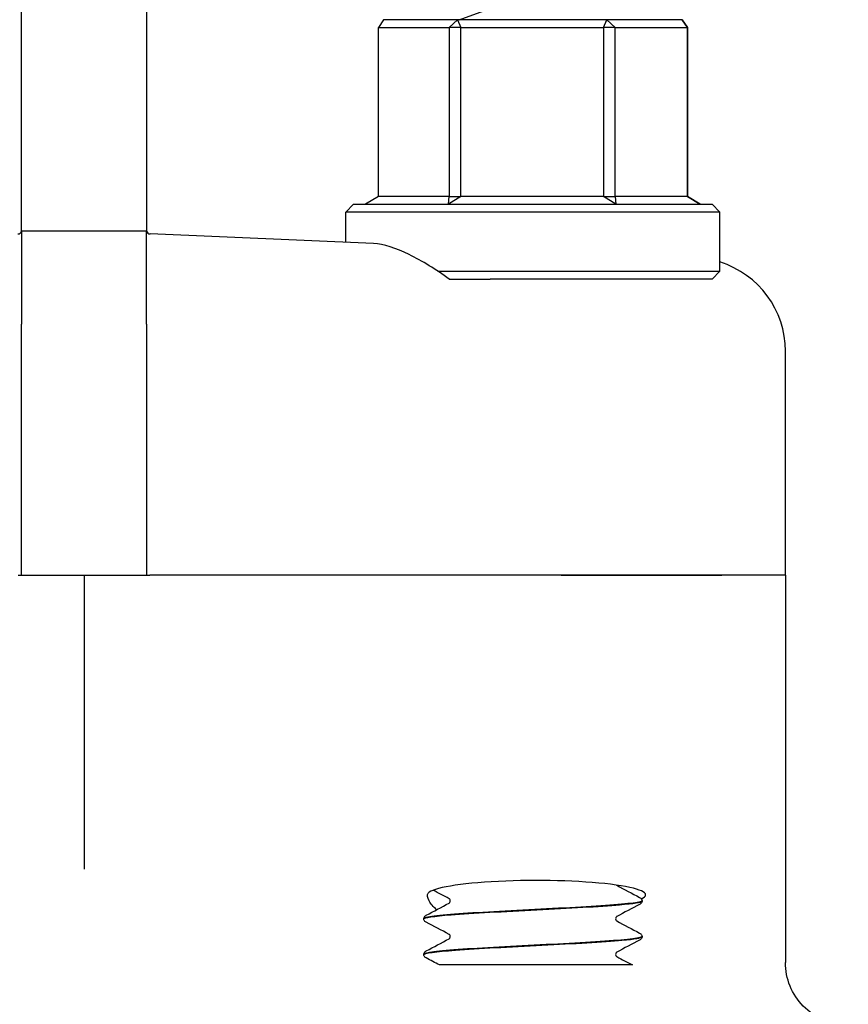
# Model space of a CAD drawing. Header units: inches. Extents: x 24 to 1128, y -94 to 748.
# Tile 382 of 546: x 709.47 to 711.13, y 259.08 to 261.05. Entities that reach past the tile are written whole.
import ezdxf

# ---------------------------------------------------------------- set-up
doc = ezdxf.new("R2010")
doc.units = ezdxf.units.IN
doc.header["$LTSCALE"] = 32
doc.header["$MEASUREMENT"] = 0
doc.layers.add('Visible (ANSI)', color=7, linetype='Continuous', lineweight=30)

msp = doc.modelspace()

# ---------------------------------------------------------------- linework, layer by layer
at = {"layer": 'Visible (ANSI)'}
for p, q in [((709.47033, 260.87811), (709.47033, 261.30533)), ((709.72033, 261.30533), (709.72033, 260.87811)), ((710.34725, 261.05162), (710.76301, 261.20295)), ((710.19583, 261.05162), (710.18553, 261.036)), ((710.34426, 261.05162), (710.19583, 261.05162)), ((710.32741, 261.036), (710.34426, 261.05162)), ((710.34426, 261.05162), (710.35078, 261.036)), ((710.64375, 261.05162), (710.34426, 261.05162)), ((710.63707, 261.036), (710.64375, 261.05162)), ((710.64375, 261.05162), (710.66058, 261.036)), ((710.79483, 261.05162), (710.64375, 261.05162)), ((710.80499, 261.036), (710.79483, 261.05162)), ((710.79483, 261.05162), (710.80512, 261.036)), ((710.18553, 260.69725), (710.18553, 261.036)), ((710.18553, 261.036), (710.32741, 261.036)), ((710.35078, 261.036), (710.32741, 261.036)), ((710.32741, 261.036), (710.32741, 260.69725)), ((710.35078, 260.69725), (710.35078, 261.036)), ((710.35078, 261.036), (710.63707, 261.036)), ((710.66058, 261.036), (710.63707, 261.036)), ((710.63707, 261.036), (710.63707, 260.69725)), ((710.66058, 260.69725), (710.66058, 261.036)), ((710.66058, 261.036), (710.80499, 261.036)), ((710.80512, 261.036), (710.80499, 261.036)), ((710.80499, 261.036), (710.80499, 260.69725)), ((710.80512, 260.69725), (710.80512, 261.036)), ((709.47033, 260.63273), (709.47033, 260.87811)), ((709.72033, 260.87811), (709.72033, 260.63273)), ((710.18553, 260.69725), (710.15975, 260.68162)), ((710.32741, 260.69725), (710.18553, 260.69725)), ((710.32606, 260.68162), (710.32741, 260.69725)), ((710.35078, 260.69725), (710.32606, 260.68162)), ((710.32741, 260.69725), (710.35078, 260.69725)), ((710.63707, 260.69725), (710.35078, 260.69725)), ((710.66164, 260.68162), (710.63707, 260.69725)), ((710.63707, 260.69725), (710.66058, 260.69725)), ((710.66058, 260.69725), (710.66164, 260.68162)), ((710.80499, 260.69725), (710.66058, 260.69725)), ((710.80499, 260.69725), (710.80512, 260.69725)), ((710.83091, 260.68162), (710.80499, 260.69725)), ((710.80512, 260.69725), (710.83091, 260.68162)), ((710.13595, 260.68162), (710.12033, 260.666)), ((710.13595, 260.68162), (710.8547, 260.68162)), ((710.8547, 260.68162), (710.87033, 260.666)), ((710.87033, 260.666), (710.12033, 260.666)), ((710.12033, 260.60512), (710.12033, 260.666)), ((710.87033, 260.54725), (710.87033, 260.666)), ((709.47022, 260.62787), (709.47005, 260.62787)), ((709.72043, 260.62787), (709.47022, 260.62787)), ((709.47033, 260.62732), (709.47033, 260.44127)), ((709.72033, 260.44127), (709.72033, 260.62732)), ((709.72061, 260.62787), (709.72043, 260.62787)), ((710.17599, 260.60271), (709.7278, 260.62213)), ((710.30501, 260.54725), (710.87033, 260.54725)), ((710.32747, 260.53162), (710.40951, 260.53162)), ((710.8547, 260.53162), (710.40951, 260.53162)), ((710.8547, 260.53162), (710.87033, 260.54725)), ((709.47033, 259.93787), (709.47033, 260.44127)), ((709.72033, 260.44127), (709.72033, 259.93787)), ((711.00158, 259.93787), (711.00158, 260.38732)), ((709.46355, 259.93787), (709.47033, 259.93787)), ((709.47033, 259.93787), (709.72033, 259.93787)), ((709.59533, 259.93787), (709.59533, 259.47264)), ((709.72033, 259.93787), (709.72711, 259.93787)), ((710.55199, 259.93787), (709.72711, 259.93787)), ((710.55199, 259.93787), (709.72711, 259.93787)), ((710.87423, 259.93787), (710.55199, 259.93787)), ((710.55199, 259.93787), (710.87423, 259.93787)), ((711.00158, 259.93787), (710.87423, 259.93787)), ((711.00158, 259.93787), (710.87423, 259.93787)), ((711.00158, 259.93787), (711.00158, 259.1615)), ((709.59533, 259.47264), (709.59533, 259.34842)), ((710.71408, 259.28536), (710.71408, 259.2847)), ((710.27658, 259.24961), (710.27658, 259.24895)), ((710.71408, 259.21386), (710.71408, 259.2132)), ((710.27658, 259.17811), (710.27658, 259.17745)), ((710.37247, 259.15662), (710.30805, 259.15662)), ((710.44819, 259.15662), (710.37247, 259.15662)), ((710.53474, 259.15662), (710.44819, 259.15662)), ((710.69513, 259.15662), (710.53474, 259.15662))]:
    msp.add_line(p, q, dxfattribs=at)
for centre, start, end in [((709.46252, 260.62994), 272.48126, 344.67631), ((709.72814, 260.62994), 195.32369, 267.51874)]:
    msp.add_arc(centre, 0.00781, start, end, dxfattribs=at)
for centre, major_axis, ratio, start_param, end_param in [((710.81242, 260.38746), (-0.18898, 0.00819), 0.9912393, 3.18452, 4.4442004), ((710.50251, 259.29717), (0.21875, 0), 0.1316525, 6.0040853, 9.3138876)]:
    msp.add_ellipse(centre, major_axis=major_axis, ratio=ratio, start_param=start_param, end_param=end_param, dxfattribs=at)
for points in [[(709.47012, 260.62816), (709.47026, 260.62875), (709.47033, 260.63028), (709.47033, 260.63273)], [(709.72033, 260.63273), (709.72033, 260.63028), (709.7204, 260.62875), (709.72053, 260.62816)], [(709.47005, 260.62787), (709.47005, 260.62787), (709.47009, 260.62797), (709.47012, 260.62816)], [(709.47033, 260.62732), (709.47033, 260.6277), (709.47029, 260.62787), (709.47022, 260.62787)], [(709.72043, 260.62787), (709.72036, 260.62787), (709.72033, 260.62769), (709.72033, 260.62732)], [(709.72053, 260.62816), (709.72057, 260.62797), (709.72061, 260.62787), (709.72061, 260.62787)], [(710.32731, 259.28952), (710.31661, 259.29514), (710.3059, 259.30075), (710.29519, 259.30636)], [(710.66334, 259.31629), (710.67868, 259.30824), (710.69402, 259.3002), (710.70937, 259.29217)], [(710.28129, 259.25642), (710.29663, 259.26445), (710.31198, 259.27249), (710.32731, 259.28054)], [(710.70937, 259.27789), (710.69402, 259.26986), (710.67868, 259.26182), (710.66334, 259.25377)], [(710.32731, 259.21802), (710.31198, 259.22607), (710.29663, 259.23411), (710.28129, 259.24214)], [(710.66334, 259.24479), (710.67868, 259.23674), (710.69402, 259.2287), (710.70937, 259.22067)], [(710.28129, 259.18492), (710.29663, 259.19295), (710.31198, 259.20099), (710.32731, 259.20904)], [(710.70937, 259.20639), (710.69402, 259.19836), (710.67868, 259.19032), (710.66334, 259.18227)], [(710.30805, 259.15662), (710.29913, 259.1613), (710.29021, 259.16597), (710.28129, 259.17064)], [(710.66334, 259.17329), (710.67394, 259.16773), (710.68453, 259.16217), (710.69513, 259.15662)]]:
    msp.add_open_spline(points, degree=3, dxfattribs=at)
for points, knots in [([(710.32747, 260.53162), (710.30173, 260.55035), (710.27353, 260.56801), (710.2208, 260.59374), (710.19624, 260.60184), (710.17599, 260.60271)], [0.44734115, 0.44734115, 0.44734115, 0.44734115, 0.70623872, 0.70623872, 0.9622765, 0.9622765, 0.9622765, 0.9622765]), ([(710.66273, 259.31678), (710.66291, 259.3166), (710.66306, 259.31648), (710.66329, 259.31632), (710.66335, 259.31628), (710.66335, 259.31628)], [0.031449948, 0.031449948, 0.031449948, 0.031449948, 0.041633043, 0.041633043, 0.054614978, 0.054614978, 0.054614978, 0.054614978]), ([(710.30222, 259.26738), (710.29543, 259.27317), (710.29045, 259.27939), (710.28357, 259.29171), (710.28268, 259.2975), (710.2851, 259.30036)], [0.70379768, 0.70379768, 0.70379768, 0.70379768, 0.82602783, 0.82602783, 0.97703961, 0.97703961, 0.97703961, 0.97703961]), ([(710.32953, 259.28503), (710.32953, 259.28641), (710.32897, 259.28771), (710.32803, 259.28899), (710.32768, 259.28927), (710.32737, 259.2895), (710.32731, 259.28953), (710.32731, 259.28953)], [0, 0, 0, 0, 0.022828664, 0.022828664, 0.041633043, 0.041633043, 0.054614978, 0.054614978, 0.054614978, 0.054614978]), ([(710.70937, 259.29217), (710.71015, 259.29176), (710.711, 259.29126), (710.7124, 259.28982), (710.7129, 259.28918), (710.71372, 259.28752), (710.71403, 259.28647), (710.71408, 259.28539)], [0, 0, 0, 0, 0.028459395, 0.028459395, 0.043235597, 0.043235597, 0.058545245, 0.058545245, 0.058545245, 0.058545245]), ([(710.2767, 259.24892), (710.27685, 259.25167), (710.29628, 259.25442), (710.33122, 259.25717), (710.3738, 259.26052), (710.43857, 259.26387), (710.50293, 259.26722), (710.56726, 259.27057), (710.62992, 259.27391), (710.66904, 259.27726), (710.69799, 259.27974), (710.71364, 259.28222), (710.71388, 259.2847)], [8.1371759, 8.1371759, 8.1371759, 8.1371759, 8.8619138, 8.8619138, 8.8619138, 9.7450261, 9.7450261, 9.7450261, 10.627867, 10.627867, 10.627867, 11.2810852, 11.2810852, 11.2810852, 11.2810852]), ([(710.71387, 259.28539), (710.71399, 259.28447), (710.71201, 259.28355), (710.70782, 259.28264), (710.69263, 259.27931), (710.64876, 259.27598), (710.59132, 259.27266), (710.53398, 259.26934), (710.46421, 259.26602), (710.40597, 259.2627), (710.34783, 259.25939), (710.30226, 259.25607), (710.28488, 259.25276), (710.27938, 259.25171), (710.27673, 259.25066), (710.27682, 259.24961)], [-17.5665871, -17.5665871, -17.5665871, -17.5665871, -17.3244424, -17.3244424, -17.3244424, -16.4477493, -16.4477493, -16.4477493, -15.5726718, -15.5726718, -15.5726718, -14.6990684, -14.6990684, -14.6990684, -14.4226778, -14.4226778, -14.4226778, -14.4226778]), ([(710.32731, 259.28053), (710.32731, 259.28053), (710.32755, 259.28063), (710.32831, 259.28142), (710.32867, 259.28188), (710.3293, 259.28321), (710.32953, 259.28411), (710.32953, 259.28503)], [0.002645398, 0.002645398, 0.002645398, 0.002645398, 0.027589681, 0.027589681, 0.042171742, 0.042171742, 0.057287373, 0.057287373, 0.057287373, 0.057287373]), ([(710.71408, 259.28467), (710.71401, 259.28321), (710.71347, 259.28184), (710.71222, 259.27997), (710.71156, 259.27936), (710.7104, 259.27846), (710.70988, 259.27815), (710.70937, 259.27789)], [0, 0, 0, 0, 0.020588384, 0.020588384, 0.04017257, 0.04017257, 0.058516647, 0.058516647, 0.058516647, 0.058516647]), ([(710.27658, 259.24964), (710.27664, 259.2511), (710.27719, 259.25247), (710.27843, 259.25434), (710.2791, 259.25495), (710.28026, 259.25585), (710.28078, 259.25616), (710.28129, 259.25642)], [0, 0, 0, 0, 0.020588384, 0.020588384, 0.04017257, 0.04017257, 0.058516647, 0.058516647, 0.058516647, 0.058516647]), ([(710.28129, 259.24214), (710.2805, 259.24255), (710.27966, 259.24305), (710.27826, 259.2445), (710.27776, 259.24513), (710.27693, 259.24679), (710.27663, 259.24784), (710.27658, 259.24892)], [0, 0, 0, 0, 0.028459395, 0.028459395, 0.043235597, 0.043235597, 0.058545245, 0.058545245, 0.058545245, 0.058545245]), ([(710.66335, 259.25378), (710.66335, 259.25378), (710.66311, 259.25368), (710.66235, 259.25289), (710.66199, 259.25243), (710.66136, 259.2511), (710.66112, 259.2502), (710.66112, 259.24928)], [0.002645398, 0.002645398, 0.002645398, 0.002645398, 0.027589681, 0.027589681, 0.042171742, 0.042171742, 0.057287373, 0.057287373, 0.057287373, 0.057287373]), ([(710.66112, 259.24928), (710.66112, 259.2479), (710.66169, 259.2466), (710.66262, 259.24532), (710.66298, 259.24505), (710.66329, 259.24482), (710.66335, 259.24478), (710.66335, 259.24478)], [0, 0, 0, 0, 0.022828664, 0.022828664, 0.041633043, 0.041633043, 0.054614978, 0.054614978, 0.054614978, 0.054614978]), ([(710.27662, 259.17742), (710.2767, 259.1804), (710.2999, 259.18338), (710.34031, 259.18636), (710.38511, 259.18966), (710.45023, 259.19296), (710.51351, 259.19627), (710.57679, 259.19957), (710.63704, 259.20287), (710.67377, 259.20618), (710.69978, 259.20852), (710.71357, 259.21086), (710.71379, 259.2132)], [1.8539906, 1.8539906, 1.8539906, 1.8539906, 2.6394946, 2.6394946, 2.6394946, 3.5103246, 3.5103246, 3.5103246, 4.381086, 4.381086, 4.381086, 4.9978999, 4.9978999, 4.9978999, 4.9978999]), ([(710.71404, 259.21389), (710.71408, 259.21356), (710.71383, 259.21323), (710.71329, 259.2129), (710.70789, 259.20958), (710.67311, 259.20626), (710.62089, 259.20295), (710.56884, 259.19964), (710.50042, 259.19633), (710.439, 259.19303), (710.37698, 259.18969), (710.32326, 259.18635), (710.2965, 259.18301), (710.28342, 259.18138), (710.2769, 259.17975), (710.27691, 259.17811)], [-11.2834018, -11.2834018, -11.2834018, -11.2834018, -11.1962178, -11.1962178, -11.1962178, -10.321672, -10.321672, -10.321672, -9.4498406, -9.4498406, -9.4498406, -8.569564, -8.569564, -8.569564, -8.1394925, -8.1394925, -8.1394925, -8.1394925]), ([(710.32953, 259.21353), (710.32953, 259.21491), (710.32897, 259.21621), (710.32803, 259.21749), (710.32768, 259.21777), (710.32737, 259.218), (710.32731, 259.21803), (710.32731, 259.21803)], [0, 0, 0, 0, 0.022828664, 0.022828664, 0.041633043, 0.041633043, 0.054614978, 0.054614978, 0.054614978, 0.054614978]), ([(710.32731, 259.20903), (710.32731, 259.20903), (710.32755, 259.20913), (710.32831, 259.20992), (710.32867, 259.21038), (710.3293, 259.21171), (710.32953, 259.21261), (710.32953, 259.21353)], [0.002645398, 0.002645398, 0.002645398, 0.002645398, 0.027589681, 0.027589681, 0.042171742, 0.042171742, 0.057287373, 0.057287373, 0.057287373, 0.057287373]), ([(710.70937, 259.22067), (710.71015, 259.22026), (710.711, 259.21976), (710.7124, 259.21832), (710.7129, 259.21768), (710.71372, 259.21602), (710.71403, 259.21497), (710.71408, 259.21389)], [0, 0, 0, 0, 0.028459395, 0.028459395, 0.043235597, 0.043235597, 0.058545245, 0.058545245, 0.058545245, 0.058545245]), ([(710.71408, 259.21317), (710.71401, 259.21171), (710.71347, 259.21034), (710.71222, 259.20847), (710.71156, 259.20786), (710.7104, 259.20696), (710.70988, 259.20665), (710.70937, 259.20639)], [0, 0, 0, 0, 0.020588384, 0.020588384, 0.04017257, 0.04017257, 0.058516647, 0.058516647, 0.058516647, 0.058516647]), ([(710.27658, 259.17814), (710.27664, 259.1796), (710.27719, 259.18097), (710.27843, 259.18284), (710.2791, 259.18345), (710.28026, 259.18435), (710.28078, 259.18466), (710.28129, 259.18492)], [0, 0, 0, 0, 0.020588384, 0.020588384, 0.04017257, 0.04017257, 0.058516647, 0.058516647, 0.058516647, 0.058516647]), ([(710.28129, 259.17064), (710.2805, 259.17105), (710.27966, 259.17155), (710.27826, 259.173), (710.27776, 259.17363), (710.27693, 259.17529), (710.27663, 259.17634), (710.27658, 259.17742)], [0, 0, 0, 0, 0.028459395, 0.028459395, 0.043235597, 0.043235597, 0.058545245, 0.058545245, 0.058545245, 0.058545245]), ([(710.66335, 259.18228), (710.66335, 259.18228), (710.66311, 259.18218), (710.66235, 259.18139), (710.66199, 259.18093), (710.66136, 259.1796), (710.66112, 259.1787), (710.66112, 259.17778)], [0.002645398, 0.002645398, 0.002645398, 0.002645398, 0.027589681, 0.027589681, 0.042171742, 0.042171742, 0.057287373, 0.057287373, 0.057287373, 0.057287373]), ([(710.66112, 259.17778), (710.66112, 259.1764), (710.66169, 259.1751), (710.66262, 259.17382), (710.66298, 259.17355), (710.66329, 259.17332), (710.66335, 259.17328), (710.66335, 259.17328)], [0, 0, 0, 0, 0.022828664, 0.022828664, 0.041633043, 0.041633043, 0.054614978, 0.054614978, 0.054614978, 0.054614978]), ([(711.12768, 259.03662), (711.12758, 259.03662), (711.12747, 259.03662), (711.11881, 259.03665), (711.11029, 259.03753), (711.09356, 259.04098), (711.08539, 259.04354), (711.06251, 259.05335), (711.04887, 259.06264), (711.02602, 259.08583), (711.01701, 259.09946), (711.00473, 259.12938), (711.00158, 259.14536), (711.00158, 259.1615)], [-0.00080906, -0.00080906, -0.00080906, -0.00080906, 0, 0, 0.06513682, 0.06513682, 0.13017613, 0.13017613, 0.25481643, 0.25481643, 0.37825086, 0.37825086, 0.50129539, 0.50129539, 0.50129539, 0.50129539])]:
    msp.add_open_spline(points, degree=3, knots=knots, dxfattribs=at)

doc.saveas('drawing.dxf')
